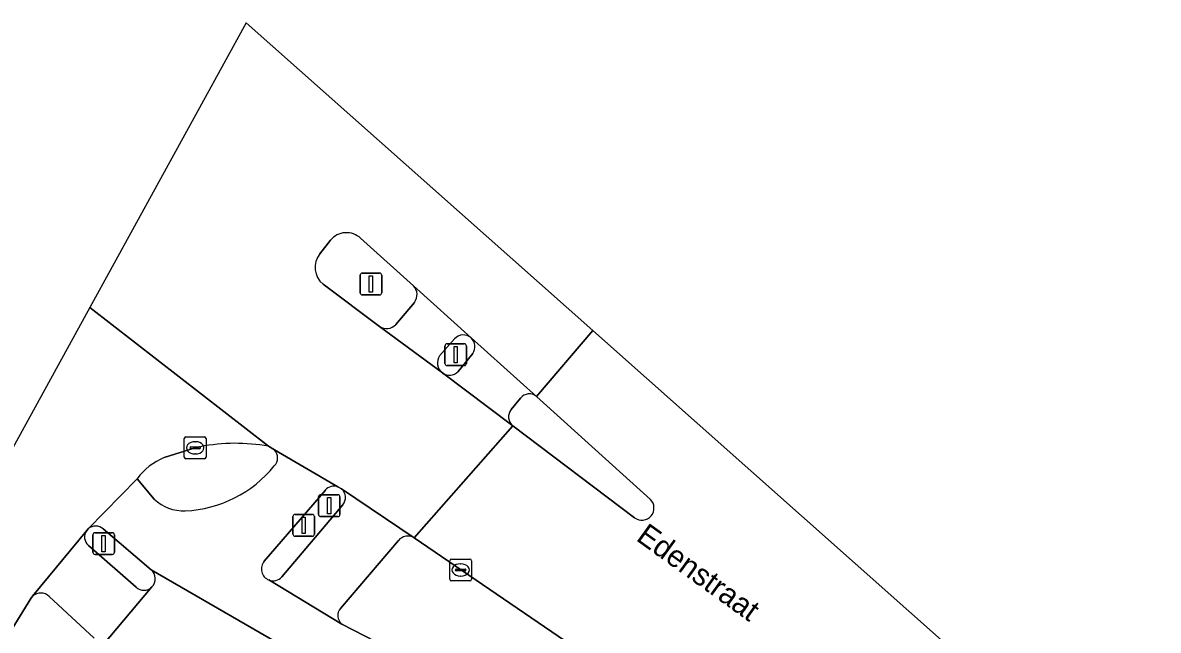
# Model space of a CAD drawing. Extents: x 160349 to 161355, y 381727 to 382854.
# Drawn here: x 160924.1 to 160976.3, y 382826.4 to 382854.2 of the extents above; entities that cross this region are included whole.
import ezdxf

# ---------------------------------------------------------------- set-up
doc = ezdxf.new("R2010")
doc.units = 0
for name, color, linetype in [('IMGEO_Berm_gesloten', 7, 'Continuous'), ('IMGEO_Drukknoppaal', 7, 'Continuous'), ('IMGEO_Fietspad_gesloten', 7, 'Continuous'), ('IMGEO_Kolk', 7, 'Continuous'), ('IMGEO_Lichtmast', 7, 'Continuous'), ('IMGEO_Openbare_ruimte_label', 7, 'Continuous'), ('IMGEO_Rijbaan_lokaal_gesloten', 7, 'Continuous'), ('IMGEO_Verkeerseiland_gesloten', 7, 'Continuous'), ('IMGEO_Verkeersregelinstallatiepaal', 7, 'Continuous'), ('IMGEO_Voetpad_gesloten', 7, 'Continuous')]:
    doc.layers.add(name, color=color, linetype=linetype)

msp = doc.modelspace()

# ---------------------------------------------------------------- linework, layer by layer
at = {"layer": 'IMGEO_Berm_gesloten'}
for points in [[(160941.389, 382830.47), (160938.727, 382827.356)], [(160988.091, 382799.594), (160972.386, 382809.944), (160942.11, 382830.597)], [(160924.589, 382827.911), (160924.51, 382827.815), (160914.48, 382811.567)], [(160927.426, 382825.993), (160925.357, 382827.897)], [(160938.789, 382826.639), (160967.021, 382812.105)]]:
    msp.add_lwpolyline(points, dxfattribs=at)
for centre, radius, start, end in [((160941.822, 382830.121), 0.556, 58.8082, 141.1715), ((160924.966, 382827.52), 0.543, 43.97, 133.9414), ((160939.121, 382827.029), 0.512, 140.3321, 229.5522)]:
    msp.add_arc(centre, radius, start, end, dxfattribs=at)
at = {"layer": 'IMGEO_Drukknoppaal'}
for p, q in [((160936.647, 382831.67), (160937.437, 382831.67)), ((160937.437, 382831.67), (160936.647, 382831.67)), ((160936.547, 382830.77), (160936.547, 382831.57)), ((160936.547, 382831.57), (160936.547, 382830.77)), ((160937.537, 382831.57), (160937.537, 382830.77)), ((160937.537, 382830.77), (160937.537, 382831.57)), ((160937.437, 382830.67), (160936.647, 382830.67)), ((160936.647, 382830.67), (160937.437, 382830.67))]:
    msp.add_line(p, q, dxfattribs=at)
msp.add_lwpolyline([(160936.967, 382831.545), (160937.117, 382831.545), (160937.117, 382830.795), (160936.967, 382830.795), (160936.967, 382831.545)], dxfattribs=at)
for centre, start, end in [((160936.647, 382831.57), 90, 180), ((160936.647, 382831.57), 90, 180), ((160937.437, 382831.57), 0, 90), ((160937.437, 382831.57), 360, 90), ((160936.647, 382830.77), 180, 270), ((160936.647, 382830.77), 180, 270), ((160937.437, 382830.77), 270, 0), ((160937.437, 382830.77), 270, 0)]:
    msp.add_arc(centre, 0.1, start, end, dxfattribs=at)
at = {"layer": 'IMGEO_Fietspad_gesloten'}
for points in [[(160944.735, 382839.773), (160942.082, 382842.166)], [(160942.128, 382841.405), (160941.266, 382840.384)], [(160940.521, 382840.303), (160943.413, 382838.162)], [(160943.286, 382838.952), (160943.971, 382839.73)], [(160938.605, 382832.943), (160935.707, 382834.629)], [(160930.178, 382832.373), (160929.386, 382833.31), (160927.146, 382831.007)], [(160935.234, 382829.523), (160938.036, 382832.787)], [(160927.833, 382831.002), (160930.034, 382829.122), (160936.421, 382825.439), (160966.056, 382810.361)], [(160936.421, 382825.439), (160930.034, 382829.122)], [(160967.021, 382812.105), (160938.789, 382826.639), (160935.445, 382828.66)], [(160930.069, 382828.341), (160927.492, 382825.288), (160915.38, 382810.951), (160915.536, 382810.83), (160917.295, 382809.465), (160917.629, 382809.872), (160929.236, 382823.655), (160929.904, 382824.414)]]:
    msp.add_lwpolyline(points, dxfattribs=at)
for centre, radius, start, end in [((160941.662, 382841.759), 0.585, 322.7936, 44.1247), ((160940.847, 382840.771), 0.571, 235.1628, 317.2474), ((160944.375, 382839.364), 0.545, 48.6622, 137.7806), ((160943.77, 382838.625), 0.584, 145.9117, 232.3537), ((160935.306, 382834.27), 0.538, 315.8466, 41.8119), ((160931.356, 382837.414), 5.585, 272.5603, 320.9393), ((160938.434, 382832.45), 0.522, 70.9215, 139.742), ((160931.526, 382833.788), 1.954, 226.3765, 272.3091), ((160927.487, 382830.625), 0.512, 47.3972, 131.7688), ((160929.699, 382828.716), 0.527, 314.6576, 50.4743), ((160935.639, 382829.165), 0.541, 138.5387, 248.9394)]:
    msp.add_arc(centre, radius, start, end, dxfattribs=at)
at = {"layer": 'IMGEO_Kolk'}
for p, q in [((160931.559, 382834.301), (160931.559, 382835.153)), ((160931.634, 382835.227), (160932.486, 382835.227)), ((160932.047, 382835.007), (160932.072, 382835.007)), ((160932.56, 382835.153), (160932.56, 382834.301)), ((160931.818, 382834.721), (160931.818, 382834.733)), ((160932.256, 382834.684), (160931.858, 382834.684)), ((160931.861, 382834.77), (160932.259, 382834.77)), ((160932.07, 382834.447), (160932.045, 382834.447)), ((160932.302, 382834.733), (160932.302, 382834.721)), ((160932.486, 382834.227), (160931.634, 382834.227)), ((160943.826, 382829.621), (160944.678, 382829.621)), ((160943.751, 382828.695), (160943.751, 382829.547)), ((160944.01, 382829.115), (160944.01, 382829.127)), ((160944.448, 382829.078), (160944.05, 382829.078)), ((160944.053, 382829.164), (160944.451, 382829.164)), ((160944.239, 382829.401), (160944.264, 382829.401)), ((160944.494, 382829.127), (160944.494, 382829.115)), ((160944.752, 382829.547), (160944.752, 382828.695)), ((160944.678, 382828.621), (160943.826, 382828.621)), ((160944.262, 382828.841), (160944.237, 382828.841))]:
    msp.add_line(p, q, dxfattribs=at)
for points in [[(160931.559, 382834.301), (160931.559, 382835.153)], [(160931.634, 382835.227), (160932.486, 382835.227)], [(160932.56, 382835.153), (160932.56, 382834.301)], [(160932.486, 382834.227), (160931.634, 382834.227)], [(160943.826, 382829.621), (160944.678, 382829.621)], [(160943.751, 382828.695), (160943.751, 382829.547)], [(160944.752, 382829.547), (160944.752, 382828.695)], [(160944.678, 382828.621), (160943.826, 382828.621)]]:
    msp.add_lwpolyline(points, dxfattribs=at)
for centre, radius, start, end in [((160931.636, 382835.151), 0.0765, 91.552, 178.448), ((160931.636, 382835.151), 0.0765, 91.552, 178.448), ((160932.484, 382835.151), 0.0765, 1.552, 88.448), ((160932.484, 382835.151), 0.0765, 1.552, 88.448), ((160931.636, 382834.303), 0.0765, 181.552, 268.448), ((160931.636, 382834.303), 0.0765, 181.552, 268.448), ((160931.858, 382834.73), 0.0403, 85.8775, 175.7526), ((160931.855, 382834.72), 0.0366, 178.938, 274.7102), ((160932.259, 382834.727), 0.043, 264.8664, 352.4533), ((160932.263, 382834.732), 0.0386, 1.7309, 96.639), ((160932.484, 382834.303), 0.0765, 271.552, 358.448), ((160932.484, 382834.303), 0.0765, 271.552, 358.448), ((160943.828, 382829.545), 0.0765, 91.552, 178.448), ((160943.828, 382829.545), 0.0765, 91.552, 178.448), ((160944.676, 382829.545), 0.0765, 1.552, 88.448), ((160944.676, 382829.545), 0.0765, 1.552, 88.448), ((160944.05, 382829.124), 0.0403, 85.8775, 175.7526), ((160944.047, 382829.114), 0.0366, 178.938, 274.7102), ((160944.451, 382829.121), 0.043, 264.8664, 352.4533), ((160944.455, 382829.126), 0.0386, 1.7309, 96.639), ((160943.828, 382828.697), 0.0765, 181.552, 268.448), ((160943.828, 382828.697), 0.0765, 181.552, 268.448), ((160944.676, 382828.697), 0.0765, 271.552, 358.448), ((160944.676, 382828.697), 0.0765, 271.552, 358.448)]:
    msp.add_arc(centre, radius, start, end, dxfattribs=at)
for centre, major_axis, ratio, start_param, end_param in [((160932.046, 382834.727), (-0.387, 0.002), 0.722429, 4.712389, 7.853982), ((160932.071, 382834.727), (-0.39, 0.002), 0.717154, 1.570796, 4.712389), ((160944.238, 382829.121), (-0.387, 0.002), 0.722429, 4.712389, 7.853982), ((160944.263, 382829.121), (-0.39, 0.002), 0.717154, 1.570796, 4.712389)]:
    msp.add_ellipse(centre, major_axis=major_axis, ratio=ratio, start_param=start_param, end_param=end_param, dxfattribs=at)
at = {"layer": 'IMGEO_Lichtmast'}
for p, q in [((160939.634, 382841.846), (160939.634, 382842.646)), ((160939.634, 382842.646), (160939.634, 382841.846)), ((160939.734, 382842.746), (160940.524, 382842.746)), ((160940.524, 382842.746), (160939.734, 382842.746)), ((160940.624, 382842.646), (160940.624, 382841.846)), ((160940.624, 382841.846), (160940.624, 382842.646)), ((160940.524, 382841.746), (160939.734, 382841.746)), ((160939.734, 382841.746), (160940.524, 382841.746))]:
    msp.add_line(p, q, dxfattribs=at)
msp.add_lwpolyline([(160940.054, 382842.621), (160940.204, 382842.621), (160940.204, 382841.871), (160940.054, 382841.871), (160940.054, 382842.621)], dxfattribs=at)
for centre, start, end in [((160939.734, 382842.646), 90, 180), ((160939.734, 382842.646), 90, 180), ((160940.524, 382842.646), 0, 90), ((160940.524, 382842.646), 360, 90), ((160939.734, 382841.846), 180, 270), ((160939.734, 382841.846), 180, 270), ((160940.524, 382841.846), 270, 0), ((160940.524, 382841.846), 270, 0)]:
    msp.add_arc(centre, 0.1, start, end, dxfattribs=at)
at = {"layer": 'IMGEO_Rijbaan_lokaal_gesloten'}
for points in [[(160939.658, 382844.344), (160942.082, 382842.166), (160944.735, 382839.773), (160947.734, 382837.087), (160950.316, 382840.118), (160934.401, 382854.241), (160927.223, 382841.17)], [(160937.778, 382843.633), (160938.267, 382844.253)], [(160927.223, 382841.17), (160935.419, 382834.797), (160935.707, 382834.629), (160938.605, 382832.943), (160938.779, 382832.841), (160942.11, 382830.597), (160946.642, 382835.74), (160943.413, 382838.162), (160940.521, 382840.303), (160937.93, 382842.239)], [(160935.419, 382834.797), (160927.223, 382841.17), (160904.768, 382800.279), (160903.964, 382798.406)], [(160950.316, 382840.118), (160947.734, 382837.087), (160952.966, 382832.362)], [(161114.783, 382697.881), (161123.098, 382687.421), (161124.111, 382688.246), (161112.373, 382702.72), (161065.685, 382748.492), (161009.567, 382791.248), (160980.002, 382813.773), (160974.423, 382818.724), (160950.316, 382840.118)], [(160952.24, 382831.517), (160946.642, 382835.74), (160942.11, 382830.597), (160972.386, 382809.944), (160988.091, 382799.594), (160994.037, 382795.544), (160996.318, 382794.223), (161009.1, 382785.272), (161018.899, 382778.405), (161026.379, 382773.149), (161034.238, 382767.182), (161040.629, 382762.02), (161048.771, 382755.532), (161055.73, 382749.517), (161062.595, 382743.266), (161070.548, 382735.499), (161076.797, 382729.01), (161084.845, 382720.676), (161095.638, 382708.978), (161106.29, 382697.045), (161117.925, 382683.211), (161122.396, 382686.849), (161112.177, 382699.67)], [(160930.639, 382834.279), (160932.06, 382834.727), (160932.3, 382834.778)], [(160914.48, 382811.567), (160924.51, 382827.815), (160924.589, 382827.911), (160927.077, 382830.931), (160927.146, 382831.007), (160929.386, 382833.31)]]:
    msp.add_lwpolyline(points, dxfattribs=at)
for centre, radius, start, end in [((160939.005, 382843.653), 0.951, 46.5955, 140.8905), ((160938.567, 382843.014), 1.003, 141.8845, 230.5613), ((160933.91, 382826.503), 8.431, 79.6888, 101.0093), ((160931.799, 382831.485), 3.025, 112.5395, 142.8932), ((160952.573, 382831.965), 0.558, 233.3309, 45.3326)]:
    msp.add_arc(centre, radius, start, end, dxfattribs=at)
at = {"layer": 'IMGEO_Verkeerseiland_gesloten'}
for points in [[(160938.267, 382844.253), (160937.778, 382843.633)], [(160942.082, 382842.166), (160939.658, 382844.344)], [(160937.93, 382842.239), (160940.521, 382840.303)], [(160941.266, 382840.384), (160942.128, 382841.405)], [(160943.971, 382839.73), (160943.286, 382838.952)], [(160944.136, 382838.231), (160944.803, 382839.058)], [(160947.003, 382837.011), (160946.573, 382836.486)], [(160952.966, 382832.362), (160947.734, 382837.087)], [(160946.642, 382835.74), (160952.24, 382831.517)], [(160935.707, 382834.629), (160935.419, 382834.797)], [(160932.3, 382834.778), (160932.06, 382834.727), (160930.639, 382834.279)], [(160929.386, 382833.31), (160930.178, 382832.373)], [(160938.036, 382832.787), (160935.234, 382829.523)], [(160938.779, 382832.841), (160938.605, 382832.943)], [(160936.043, 382828.804), (160938.838, 382832.115)], [(160927.146, 382831.007), (160927.077, 382830.931)], [(160930.034, 382829.122), (160927.833, 382831.002)], [(160927.151, 382830.243), (160929.342, 382828.329)]]:
    msp.add_lwpolyline(points, dxfattribs=at)
for centre, radius, start, end in [((160939.005, 382843.653), 0.951, 46.5955, 140.8905), ((160938.567, 382843.014), 1.003, 141.8845, 230.5613), ((160941.662, 382841.759), 0.585, 322.7936, 44.1247), ((160940.847, 382840.771), 0.571, 235.1628, 317.2474), ((160944.375, 382839.364), 0.545, 48.6622, 137.7806), ((160944.371, 382839.378), 0.537, 323.485, 47.3806), ((160943.77, 382838.625), 0.584, 145.9117, 232.3537), ((160943.735, 382838.615), 0.556, 234.6438, 316.2593), ((160947.406, 382836.689), 0.516, 50.5179, 141.3533), ((160946.977, 382836.147), 0.527, 140.032, 230.5368), ((160933.91, 382826.503), 8.431, 79.6888, 101.0093), ((160931.799, 382831.485), 3.025, 112.5395, 142.8932), ((160935.306, 382834.27), 0.538, 315.8466, 41.8119), ((160931.356, 382837.414), 5.585, 272.5603, 320.9393), ((160938.434, 382832.45), 0.522, 70.9215, 139.742), ((160938.436, 382832.448), 0.522, 320.4184, 48.8737), ((160931.526, 382833.788), 1.954, 226.3765, 272.3091), ((160952.573, 382831.965), 0.558, 233.3309, 45.3326), ((160927.487, 382830.625), 0.512, 47.3972, 131.7688), ((160927.489, 382830.627), 0.512, 143.5864, 228.6917), ((160929.699, 382828.716), 0.527, 314.6576, 50.4743), ((160935.639, 382829.165), 0.541, 138.5387, 248.9394), ((160935.639, 382829.167), 0.543, 249.0153, 318.0631), ((160929.699, 382828.715), 0.526, 227.1795, 314.7118)]:
    msp.add_arc(centre, radius, start, end, dxfattribs=at)
at = {"layer": 'IMGEO_Verkeersregelinstallatiepaal'}
for p, q in [((160943.628, 382839.501), (160944.418, 382839.501)), ((160944.418, 382839.501), (160943.628, 382839.501)), ((160943.528, 382838.601), (160943.528, 382839.401)), ((160943.528, 382839.401), (160943.528, 382838.601)), ((160944.518, 382839.401), (160944.518, 382838.601)), ((160944.518, 382838.601), (160944.518, 382839.401)), ((160944.418, 382838.501), (160943.628, 382838.501)), ((160943.628, 382838.501), (160944.418, 382838.501)), ((160937.719, 382831.674), (160937.719, 382832.474)), ((160937.719, 382832.474), (160937.719, 382831.674)), ((160937.819, 382832.574), (160938.609, 382832.574)), ((160938.609, 382832.574), (160937.819, 382832.574)), ((160938.709, 382832.474), (160938.709, 382831.674)), ((160938.709, 382831.674), (160938.709, 382832.474)), ((160938.609, 382831.574), (160937.819, 382831.574)), ((160937.819, 382831.574), (160938.609, 382831.574)), ((160927.358, 382829.932), (160927.358, 382830.732)), ((160927.358, 382830.732), (160927.358, 382829.932)), ((160927.458, 382830.832), (160928.248, 382830.832)), ((160928.248, 382830.832), (160927.458, 382830.832)), ((160928.348, 382830.732), (160928.348, 382829.932)), ((160928.348, 382829.932), (160928.348, 382830.732)), ((160928.248, 382829.832), (160927.458, 382829.832)), ((160927.458, 382829.832), (160928.248, 382829.832))]:
    msp.add_line(p, q, dxfattribs=at)
for points in [[(160943.948, 382839.376), (160944.098, 382839.376), (160944.098, 382838.626), (160943.948, 382838.626), (160943.948, 382839.376)], [(160938.139, 382832.449), (160938.289, 382832.449), (160938.289, 382831.699), (160938.139, 382831.699), (160938.139, 382832.449)], [(160927.778, 382830.707), (160927.928, 382830.707), (160927.928, 382829.957), (160927.778, 382829.957), (160927.778, 382830.707)]]:
    msp.add_lwpolyline(points, dxfattribs=at)
for centre, start, end in [((160943.628, 382839.401), 90, 180), ((160943.628, 382839.401), 90, 180), ((160944.418, 382839.401), 0, 90), ((160944.418, 382839.401), 360, 90), ((160943.628, 382838.601), 180, 270), ((160943.628, 382838.601), 180, 270), ((160944.418, 382838.601), 270, 0), ((160944.418, 382838.601), 270, 0), ((160937.819, 382832.474), 90, 180), ((160937.819, 382832.474), 90, 180), ((160938.609, 382832.474), 0, 90), ((160938.609, 382832.474), 360, 90), ((160937.819, 382831.674), 180, 270), ((160937.819, 382831.674), 180, 270), ((160938.609, 382831.674), 270, 0), ((160938.609, 382831.674), 270, 0), ((160927.458, 382830.732), 90, 180), ((160927.458, 382830.732), 90, 180), ((160928.248, 382830.732), 0, 90), ((160928.248, 382830.732), 360, 90), ((160927.458, 382829.932), 180, 270), ((160927.458, 382829.932), 180, 270), ((160928.248, 382829.932), 270, 0), ((160928.248, 382829.932), 270, 0)]:
    msp.add_arc(centre, 0.1, start, end, dxfattribs=at)
at = {"layer": 'IMGEO_Voetpad_gesloten'}
for points in [[(160947.734, 382837.087), (160944.735, 382839.773)], [(160944.803, 382839.058), (160944.136, 382838.231)], [(160943.413, 382838.162), (160946.642, 382835.74)], [(160946.573, 382836.486), (160947.003, 382837.011)], [(160942.11, 382830.597), (160938.779, 382832.841)], [(160938.838, 382832.115), (160936.043, 382828.804)], [(160927.077, 382830.931), (160924.589, 382827.911)], [(160929.342, 382828.329), (160927.151, 382830.243)], [(160938.727, 382827.356), (160941.389, 382830.47)], [(160935.445, 382828.66), (160938.789, 382826.639)], [(160927.492, 382825.288), (160930.069, 382828.341)], [(160925.357, 382827.897), (160927.426, 382825.993)]]:
    msp.add_lwpolyline(points, dxfattribs=at)
for centre, radius, start, end in [((160944.371, 382839.378), 0.537, 323.485, 47.3806), ((160943.735, 382838.615), 0.556, 234.6438, 316.2593), ((160947.406, 382836.689), 0.516, 50.5179, 141.3533), ((160946.977, 382836.147), 0.527, 140.032, 230.5368), ((160938.436, 382832.448), 0.522, 320.4184, 48.8737), ((160927.489, 382830.627), 0.512, 143.5864, 228.6917), ((160941.822, 382830.121), 0.556, 58.8082, 141.1715), ((160935.639, 382829.167), 0.543, 249.0153, 318.0631), ((160924.966, 382827.52), 0.543, 43.97, 133.9414), ((160929.699, 382828.715), 0.526, 227.1795, 314.7118), ((160939.121, 382827.029), 0.512, 140.3321, 229.5522)]:
    msp.add_arc(centre, radius, start, end, dxfattribs=at)

# ---------------------------------------------------------------- texts
at = {"layer": 'IMGEO_Openbare_ruimte_label'}
msp.add_text('Edenstraat', height=1, rotation=324.1959, dxfattribs=at).set_placement((160952.263, 382830.508))

doc.saveas('drawing.dxf')
